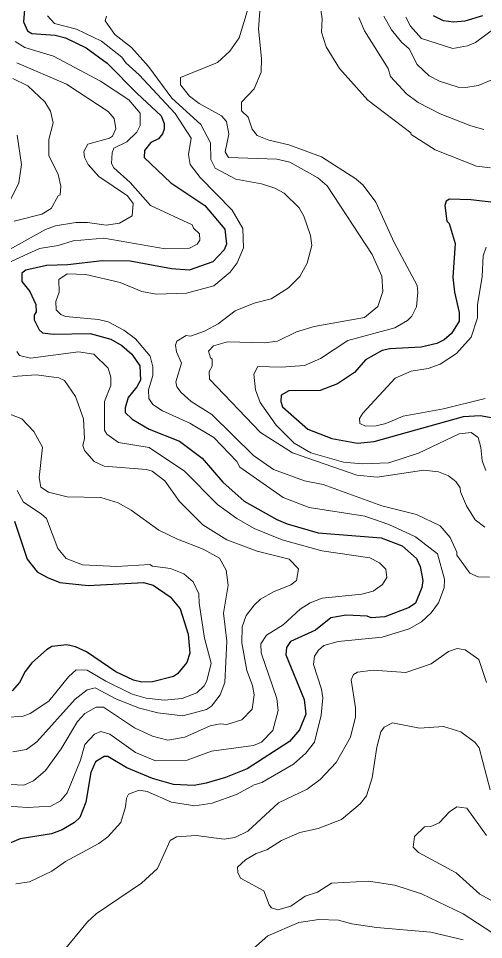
# Model space of a CAD drawing. Extents: x 673.3 to 698.5, y 6984.3 to 7012.3.
# Drawn here: x 679.596 to 680.463, y 6994.352 to 6996.068 of the extents above; entities that cross this region are included whole.
import ezdxf

# ---------------------------------------------------------------- set-up
doc = ezdxf.new("R2010")
doc.units = 0
doc.header["$LTSCALE"] = 0.032
doc.layers.add('1', color=7, linetype='Continuous', lineweight=25)
doc.layers.add('2', color=7, linetype='Continuous', lineweight=13)

msp = doc.modelspace()

# ---------------------------------------------------------------- linework, layer by layer
at = {"layer": '1'}
for points in [[(679.6087, 6996.0998), (679.6056, 6996.0611), (679.6129, 6996.0445), (679.621, 6996.0396), (679.6649, 6996.0363), (679.6842, 6996.0315), (679.7226, 6996.0131), (679.7615, 6995.9847), (679.8174, 6995.9277), (679.8626, 6995.8866), (679.8677, 6995.8718), (679.8677, 6995.8613), (679.8645, 6995.8527), (679.8571, 6995.8434), (679.8433, 6995.8367), (679.8315, 6995.8219), (679.8306, 6995.8086), (679.8804, 6995.7618), (679.9437, 6995.7193), (679.9808, 6995.6755), (679.9842, 6995.6474), (679.9799, 6995.6371), (679.9586, 6995.6143), (679.9146, 6995.5992), (679.8815, 6995.6014), (679.8048, 6995.616), (679.7524, 6995.6162), (679.6885, 6995.6089), (679.6483, 6995.6079), (679.6099, 6995.5991), (679.6024, 6995.5932), (679.6028, 6995.578), (679.6177, 6995.559), (679.6289, 6995.5349), (679.6291, 6995.5212), (679.6259, 6995.5151), (679.6259, 6995.5062), (679.6347, 6995.4877), (679.6414, 6995.4823), (679.6612, 6995.4799), (679.7301, 6995.4809), (679.7685, 6995.4706), (679.789, 6995.4588), (679.8074, 6995.4426), (679.8227, 6995.4207), (679.8236, 6995.3943), (679.8172, 6995.3815), (679.801, 6995.362), (679.7953, 6995.3425), (679.7955, 6995.3341), (679.808, 6995.3214), (679.84, 6995.3031), (679.8965, 6995.2803), (679.9385, 6995.2488), (679.9771, 6995.2045), (680.0168, 6995.1687), (680.0777, 6995.1345), (680.0969, 6995.1265), (680.1549, 6995.1096), (680.2724, 6995.1006), (680.3115, 6995.0859), (680.3384, 6995.0623), (680.345, 6995.0473), (680.3498, 6995.0209), (680.3481, 6995.0083), (680.3362, 6994.979), (680.3246, 6994.9708), (680.2794, 6994.9532), (680.2538, 6994.9516), (680.2464, 6994.9548), (680.207, 6994.9564), (680.1785, 6994.9516), (680.15, 6994.9286), (680.1033, 6994.9077), (680.0958, 6994.8961), (680.0946, 6994.8825), (680.1289, 6994.7992), (680.1317, 6994.7724), (680.1199, 6994.7428), (680.1014, 6994.7212), (680.0223, 6994.6702), (679.9822, 6994.6542), (679.9459, 6994.6435)], [(680.4609, 6996.0724), (680.428, 6996.0625), (680.4069, 6996.0608), (680.3885, 6996.0632), (680.37, 6996.0726)], [(680.5088, 6995.7221), (680.4393, 6995.7301), (680.3996, 6995.7309), (680.3932, 6995.7277), (680.3907, 6995.7191), (680.3947, 6995.6904), (680.3988, 6995.6856), (680.41, 6995.6487), (680.4061, 6995.5861), (680.4092, 6995.5577), (680.4175, 6995.5202), (680.4174, 6995.5041), (680.4035, 6995.4809), (680.3895, 6995.4693), (680.3763, 6995.4625), (680.3471, 6995.4556), (680.2887, 6995.4524), (680.2742, 6995.4491), (680.2434, 6995.4322), (680.2226, 6995.4083), (680.191, 6995.3872), (680.1584, 6995.3751), (680.1002, 6995.3742), (680.0861, 6995.3659), (680.0852, 6995.3542), (680.0885, 6995.3447), (680.1359, 6995.3032), (680.1806, 6995.2856), (680.2282, 6995.2766), (680.2591, 6995.2797), (680.4258, 6995.3262), (680.4568, 6995.3286), (680.4809, 6995.3237)], [(679.5891, 6995.1314), (679.6127, 6995.061), (679.6311, 6995.0375), (679.6505, 6995.0264), (679.6734, 6995.0175), (679.7261, 6995.0119), (679.8294, 6995.0175), (679.8473, 6995.0126), (679.8789, 6994.9908), (679.8978, 6994.9686), (679.9124, 6994.9214), (679.9157, 6994.8859), (679.91, 6994.8685), (679.8927, 6994.8471), (679.8853, 6994.8421), (679.8464, 6994.8322), (679.826, 6994.8319), (679.8105, 6994.8358), (679.778, 6994.8513), (679.7232, 6994.8882), (679.7027, 6994.8977), (679.6864, 6994.901), (679.6587, 6994.8979), (679.6487, 6994.8919), (679.6215, 6994.8675), (679.6091, 6994.8514), (679.5983, 6994.8313), (679.5849, 6994.8154)], [(679.9459, 6994.6435), (679.9236, 6994.6396), (679.8856, 6994.6412), (679.8464, 6994.6524), (679.7983, 6994.6723), (679.7629, 6994.6932), (679.7563, 6994.6931), (679.7397, 6994.6833), (679.7314, 6994.6635), (679.722, 6994.6082), (679.7105, 6994.5795), (679.7007, 6994.5702), (679.6776, 6994.5565), (679.6581, 6994.5492), (679.5995, 6994.5402), (679.58, 6994.5319)]]:
    msp.add_lwpolyline(points, dxfattribs=at)
at = {"layer": '2'}
for points in [[(680.0315, 6996.1099), (680.0078, 6996.0317), (679.9902, 6996.0065), (679.9676, 6995.9857), (679.8981, 6995.9579), (679.8986, 6995.9439), (679.9153, 6995.9228), (679.933, 6995.9094), (679.9746, 6995.8863), (679.984, 6995.8758), (679.9882, 6995.8523), (679.9818, 6995.8192), (679.9881, 6995.8085), (680.0776, 6995.8058), (680.1024, 6995.8003), (680.1543, 6995.7706), (680.1717, 6995.7559), (680.2558, 6995.6282), (680.2733, 6995.5881), (680.2756, 6995.5594), (680.2659, 6995.5315), (680.2411, 6995.511), (680.1473, 6995.494), (680.1148, 6995.4842), (680.0791, 6995.4668), (680.0552, 6995.4639), (679.9858, 6995.4654)], [(680.3183, 6996.0699), (680.3267, 6996.0534), (680.3477, 6996.0301), (680.4057, 6996.0119), (680.4334, 6996.0167), (680.4479, 6996.0227), (680.5058, 6996.0657), (680.5583, 6996.0933)], [(680.3898, 6995.0076), (680.3905, 6995.0234), (680.377, 6995.0705), (680.336, 6995.1022), (680.2865, 6995.1253), (680.2418, 6995.1412), (680.1383, 6995.1573), (680.0897, 6995.1757), (680.0089, 6995.2322), (680.0031, 6995.2429), (679.9605, 6995.2871), (679.9155, 6995.3141), (679.8649, 6995.3369), (679.8465, 6995.3491), (679.8393, 6995.3602), (679.8384, 6995.3764), (679.8465, 6995.4027), (679.8465, 6995.419), (679.8418, 6995.4386), (679.8142, 6995.4709), (679.793, 6995.487), (679.7633, 6995.5026), (679.7458, 6995.507), (679.6838, 6995.5124), (679.6751, 6995.5165), (679.6668, 6995.5251), (679.6658, 6995.5409), (679.6721, 6995.5583), (679.6714, 6995.5816), (679.6873, 6995.5924), (679.7216, 6995.5909), (679.786, 6995.5759), (679.8265, 6995.559), (679.8531, 6995.5543), (679.9098, 6995.5559), (679.9606, 6995.5697), (679.991, 6995.5953), (680.0037, 6995.6128), (680.0159, 6995.6406), (680.0142, 6995.6768), (679.9946, 6995.7107), (679.9348, 6995.7713), (679.9165, 6995.7955), (679.9134, 6995.8143), (679.9181, 6995.8449), (679.8884, 6995.891), (679.8212, 6995.963), (679.7963, 6995.9848), (679.7891, 6995.9953), (679.7512, 6996.0257), (679.7047, 6996.0475), (679.6636, 6996.0581), (679.6503, 6996.0724)], [(679.9548, 6995.8053), (679.9542, 6995.8362), (679.9361, 6995.8702), (679.882, 6995.9194), (679.8389, 6995.978), (679.8071, 6996.0138), (679.776, 6996.0377), (679.758, 6996.0634), (679.7603, 6996.0721)], [(680.0463, 6996.0814), (680.0436, 6996.0482), (680.0493, 6995.993)], [(680.4763, 6995.7896), (680.4501, 6995.7929), (680.3732, 6995.8231), (680.3282, 6995.8513), (680.3273, 6995.855), (680.2475, 6995.9155), (680.1946, 6995.9742), (680.1696, 6996.0147), (680.1613, 6996.0419), (680.1625, 6996.0672), (680.16, 6996.0835)], [(680.2775, 6996.0719), (680.2917, 6996.0468), (680.3105, 6996.0236), (680.3243, 6996.0113), (680.3396, 6995.9821), (680.3618, 6995.961), (680.381, 6995.951), (680.4159, 6995.9396), (680.43, 6995.9389), (680.4528, 6995.9431), (680.4894, 6995.9577)], [(680.4635, 6995.8609), (680.4393, 6995.8675), (680.3823, 6995.8902), (680.3412, 6995.9111), (680.3194, 6995.9275), (680.2894, 6995.9596), (680.2853, 6995.9747), (680.2414, 6996.0447), (680.2309, 6996.0692)], [(679.5903, 6996.0247), (679.6082, 6996.0134), (679.6617, 6995.9972), (679.749, 6995.951), (679.802, 6995.9163), (679.823, 6995.8915), (679.8229, 6995.8683), (679.817, 6995.8557), (679.7981, 6995.8378), (679.7741, 6995.826), (679.7707, 6995.8177), (679.7695, 6995.7974), (679.7744, 6995.7893), (679.8044, 6995.7624), (679.8423, 6995.7195), (679.9198, 6995.6836), (679.9225, 6995.677), (679.9337, 6995.6669), (679.9344, 6995.6547), (679.9297, 6995.6473), (679.9154, 6995.6398), (679.8695, 6995.6389), (679.7552, 6995.6584), (679.6985, 6995.6534), (679.6701, 6995.6446), (679.6353, 6995.6396), (679.5624, 6995.6055)], [(679.5743, 6995.6343), (679.647, 6995.6747), (679.6652, 6995.6813), (679.7034, 6995.6877), (679.7252, 6995.6877), (679.7599, 6995.6828), (679.7849, 6995.6865), (679.8081, 6995.7), (679.81, 6995.7232), (679.7993, 6995.7374), (679.7461, 6995.7735), (679.726, 6995.796), (679.7195, 6995.8096), (679.718, 6995.8202), (679.7257, 6995.8335), (679.766, 6995.8445), (679.7719, 6995.8485), (679.7781, 6995.8624), (679.7745, 6995.8812), (679.7636, 6995.8945), (679.6859, 6995.9452), (679.5935, 6995.9849)], [(680.0493, 6995.993), (680.0484, 6995.9676), (680.0354, 6995.9364), (680.0119, 6995.9115), (680.0122, 6995.8956), (680.0246, 6995.8841), (680.0316, 6995.8618), (680.0415, 6995.8499), (680.0627, 6995.8413), (680.1005, 6995.8325), (680.1611, 6995.8102), (680.225, 6995.7691), (680.2386, 6995.7574), (680.2626, 6995.7253), (680.2967, 6995.6506), (680.3392, 6995.5703), (680.3409, 6995.5583), (680.3384, 6995.5306), (680.3294, 6995.5136), (680.3211, 6995.5052), (680.2975, 6995.4917), (680.2103, 6995.4677), (680.1592, 6995.4345), (680.1296, 6995.4212), (680.0862, 6995.4182), (680.0426, 6995.4194), (680.035, 6995.4056), (680.038, 6995.3759), (680.0468, 6995.3525), (680.0767, 6995.3102), (680.1104, 6995.2767), (680.1415, 6995.2588), (680.2021, 6995.2415), (680.2371, 6995.2383), (680.2865, 6995.2405), (680.3419, 6995.2583), (680.4179, 6995.2944), (680.4402, 6995.2967), (680.4533, 6995.2873), (680.4582, 6995.2689), (680.4603, 6995.2441), (680.4676, 6995.2259)], [(679.5886, 6995.6902), (679.6399, 6995.703), (679.6572, 6995.7138), (679.6703, 6995.7375), (679.6738, 6995.7394), (679.6754, 6995.7552), (679.6706, 6995.7773), (679.6527, 6995.8122), (679.6528, 6995.8425), (679.6608, 6995.8731), (679.656, 6995.8952), (679.6455, 6995.9123), (679.6139, 6995.9421), (679.5861, 6995.9559)], [(679.5941, 6995.8503), (679.6022, 6995.7958), (679.5971, 6995.7618), (679.5817, 6995.7299)], [(680.4739, 6995.0276), (680.4529, 6995.0282), (680.4374, 6995.035), (680.4134, 6995.0681), (680.4132, 6995.0739), (680.4011, 6995.1014), (680.3824, 6995.1226), (680.3384, 6995.1438), (680.2735, 6995.1603), (680.1644, 6995.1996), (680.1294, 6995.2064), (680.0719, 6995.2278), (680.0343, 6995.2541), (679.9568, 6995.3299), (679.9182, 6995.3547), (679.8995, 6995.3709), (679.8913, 6995.382), (679.8898, 6995.391), (679.9001, 6995.4258), (679.8906, 6995.4467), (679.8888, 6995.4592), (679.8917, 6995.4666), (679.909, 6995.4775), (679.9169, 6995.4761), (679.9428, 6995.4855), (679.9685, 6995.499), (680.0005, 6995.5232), (680.0357, 6995.5377), (680.0671, 6995.5456), (680.0996, 6995.5663), (680.1205, 6995.5871), (680.1347, 6995.6119), (680.1429, 6995.6451), (680.1405, 6995.6633), (680.1282, 6995.6994), (680.1195, 6995.7152), (680.0914, 6995.7425), (680.074, 6995.7519), (680.0492, 6995.7598), (680.0016, 6995.7686), (679.9629, 6995.789), (679.9548, 6995.8053)], [(680.4663, 6995.3603), (680.3887, 6995.3406), (680.3132, 6995.327), (680.2812, 6995.3134), (680.263, 6995.3091), (680.2429, 6995.3083), (680.2327, 6995.3133), (680.2318, 6995.3225), (680.2382, 6995.3326), (680.2985, 6995.3976), (680.3283, 6995.4107), (680.3598, 6995.416), (680.3821, 6995.4242), (680.413, 6995.4437), (680.4399, 6995.4745), (680.4516, 6995.5102), (680.4517, 6995.5346), (680.4606, 6995.5874), (680.4625, 6995.6254), (680.468, 6995.6418)], [(679.9858, 6995.4654), (679.9601, 6995.4581), (679.9507, 6995.4481), (679.9541, 6995.4356), (679.9572, 6995.4333), (679.9572, 6995.4201), (679.9515, 6995.4104), (679.9522, 6995.3959), (680.0474, 6995.2964), (680.1073, 6995.259), (680.2272, 6995.2175), (680.2646, 6995.2138), (680.3516, 6995.2268), (680.379, 6995.2234), (680.3979, 6995.2162), (680.4114, 6995.2052), (680.4196, 6995.1936), (680.4199, 6995.1862), (680.4312, 6995.16), (680.4474, 6995.1343), (680.4654, 6995.1202)], [(679.5934, 6995.4473), (679.5985, 6995.4401), (679.619, 6995.4353), (679.7082, 6995.4466), (679.7367, 6995.4425), (679.7635, 6995.4162), (679.7683, 6995.3995), (679.7683, 6995.3843), (679.757, 6995.3542), (679.757, 6995.3012), (679.7612, 6995.2933), (679.7828, 6995.278), (679.8402, 6995.2685), (679.9058, 6995.2245), (679.9673, 6995.1624), (680.0031, 6995.1366), (680.0357, 6995.1179), (680.0875, 6995.0971), (680.1617, 6995.0761), (680.2512, 6995.0632), (680.2692, 6995.0541), (680.2812, 6995.0421), (680.283, 6995.0268), (680.2748, 6995.0134), (680.2576, 6995.0013), (680.2363, 6994.9955), (680.1621, 6994.9883), (680.1398, 6994.9797), (680.1216, 6994.9678), (680.0898, 6994.9386), (680.0589, 6994.9195), (680.048, 6994.9034), (680.0487, 6994.8864), (680.0779, 6994.8014), (680.0802, 6994.7789), (680.0706, 6994.7417), (680.0496, 6994.7199), (680.0344, 6994.7138), (679.956, 6994.7032), (679.9107, 6994.6865), (679.8517, 6994.6851), (679.8142, 6994.7011), (679.7667, 6994.7349), (679.7496, 6994.7398), (679.738, 6994.7347), (679.7201, 6994.7158), (679.7122, 6994.6864), (679.6874, 6994.6259), (679.6745, 6994.611), (679.6565, 6994.6006), (679.6133, 6994.5982), (679.577, 6994.6007)], [(679.7175, 6995.3224), (679.7024, 6995.3636), (679.6819, 6995.3936), (679.6715, 6995.3987), (679.6291, 6995.4043), (679.586, 6995.401)], [(679.5858, 6994.7023), (679.6112, 6994.7065), (679.6305, 6994.7208), (679.7021, 6994.7999), (679.7243, 6994.8178), (679.739, 6994.8212), (679.7792, 6994.7999), (679.8219, 6994.7836), (679.8558, 6994.7748), (679.9029, 6994.7692), (679.947, 6994.7807), (679.9559, 6994.7874), (679.9721, 6994.8085), (679.981, 6994.8313), (679.9849, 6994.9079), (679.9785, 6994.9603), (679.9874, 6995.0124), (679.9832, 6995.0404), (679.9709, 6995.0624), (679.9405, 6995.0793), (679.8929, 6995.098), (679.8581, 6995.1149), (679.8064, 6995.1521), (679.782, 6995.1657), (679.7501, 6995.1757), (679.6871, 6995.177), (679.6525, 6995.1858), (679.6383, 6995.1949), (679.6348, 6995.2132), (679.6412, 6995.2694), (679.6252, 6995.2983), (679.6029, 6995.3221), (679.5572, 6995.3393)], [(679.5683, 6994.6419), (679.6063, 6994.6397), (679.6245, 6994.648), (679.6468, 6994.6671), (679.6757, 6994.7079), (679.7064, 6994.7587), (679.7199, 6994.7737), (679.741, 6994.7854), (679.755, 6994.7851), (679.8126, 6994.747), (679.8464, 6994.7314), (679.8747, 6994.7236), (679.9063, 6994.7294), (679.9535, 6994.7505), (679.9724, 6994.7544), (679.9847, 6994.753), (680.0129, 6994.7616), (680.0322, 6994.7817), (680.0355, 6994.8082), (680.0323, 6994.8258), (680.022, 6994.8538), (680.0127, 6994.9053), (680.0134, 6994.935), (680.0206, 6994.9558), (680.036, 6994.9758), (680.0477, 6994.9861), (680.0714, 6995.0001), (680.1041, 6995.0131), (680.1143, 6995.0208), (680.1182, 6995.0431), (680.1006, 6995.0607), (680.0412, 6995.0758), (679.9848, 6995.0971), (679.9401, 6995.125), (679.8965, 6995.168), (679.869, 6995.2068), (679.8456, 6995.2244), (679.8352, 6995.2277), (679.7558, 6995.2342), (679.7376, 6995.2427), (679.7192, 6995.2633), (679.7163, 6995.2724), (679.7195, 6995.2855), (679.7175, 6995.3224)], [(679.5941, 6995.1889), (679.6058, 6995.167), (679.6389, 6995.1453), (679.6486, 6995.1363), (679.6697, 6995.0805), (679.6855, 6995.0622), (679.7156, 6995.0504), (679.7799, 6995.0469), (679.8414, 6995.0509), (679.846, 6995.0477), (679.8796, 6995.0436), (679.9046, 6995.0336), (679.9221, 6995.0188), (679.9327, 6994.9965), (679.9329, 6994.9786), (679.9433, 6994.914), (679.9556, 6994.867), (679.9474, 6994.8341), (679.9424, 6994.8252), (679.9286, 6994.8121), (679.9017, 6994.8015), (679.8679, 6994.7985), (679.8346, 6994.8017), (679.8085, 6994.8097), (679.7592, 6994.8336), (679.7241, 6994.8544), (679.7041, 6994.8546), (679.6893, 6994.8416), (679.6532, 6994.7965), (679.6181, 6994.7735), (679.6049, 6994.7684), (679.5712, 6994.7659)], [(679.5913, 6994.4565), (679.617, 6994.4598), (679.6587, 6994.4797), (679.6839, 6994.4981), (679.7461, 6994.5312), (679.7631, 6994.5438), (679.7873, 6994.5702), (679.796, 6994.5997), (679.7977, 6994.616), (679.8012, 6994.6235), (679.8216, 6994.6307), (679.8364, 6994.6282), (679.8818, 6994.6086), (679.925, 6994.6014), (679.9574, 6994.6064), (680.0028, 6994.6229), (680.0357, 6994.6409), (680.05, 6994.645), (680.1088, 6994.6788), (680.132, 6994.6995), (680.1478, 6994.7198), (680.1608, 6994.7705), (680.1633, 6994.8027), (680.161, 6994.819), (680.1463, 6994.8646), (680.1483, 6994.8805), (680.1555, 6994.8916), (680.1655, 6994.9003), (680.192, 6994.9078), (680.2739, 6994.9153), (680.3246, 6994.9311), (680.3477, 6994.9444), (680.3657, 6994.9608), (680.3794, 6994.9798), (680.3898, 6995.0076)], [(679.9999, 6994.5423), (680.0239, 6994.5541), (680.081, 6994.607), (680.1343, 6994.6325), (680.1589, 6994.6507), (680.1885, 6994.6822), (680.2152, 6994.7294), (680.2244, 6994.7675), (680.2243, 6994.7841), (680.2163, 6994.8359), (680.2205, 6994.8459), (680.2279, 6994.8505), (680.2577, 6994.8539), (680.318, 6994.8498), (680.3656, 6994.8662), (680.3977, 6994.8886), (680.4139, 6994.8944), (680.4291, 6994.8923), (680.4541, 6994.8738), (680.4687, 6994.831)], [(680.4752, 6994.6312), (680.4548, 6994.7096), (680.4472, 6994.7196), (680.4208, 6994.7392), (680.3887, 6994.7494), (680.3435, 6994.7464), (680.2936, 6994.7561), (680.2776, 6994.7481), (680.2717, 6994.7394), (680.2641, 6994.711), (680.2554, 6994.6538), (680.2447, 6994.6204), (680.2333, 6994.6054), (680.1983, 6994.5762), (680.1546, 6994.5594), (680.121, 6994.5516), (680.0868, 6994.537), (680.0594, 6994.5193), (680.0395, 6994.5125), (680.0193, 6994.5009), (680.0046, 6994.4874), (680.0051, 6994.4771), (680.0104, 6994.4669), (680.0536, 6994.443), (680.0637, 6994.4171), (680.0682, 6994.4118), (680.08, 6994.4076), (680.1038, 6994.4144), (680.1309, 6994.433), (680.1536, 6994.441), (680.1799, 6994.4573), (680.2489, 6994.4613), (680.298, 6994.4536), (680.3477, 6994.4375)], [(680.4684, 6994.5463), (680.432, 6994.5971), (680.4132, 6994.5995), (680.3998, 6994.5901)], [(680.3998, 6994.5901), (680.3802, 6994.5701), (680.3649, 6994.5631), (680.3529, 6994.5624), (680.3342, 6994.5447), (680.3319, 6994.5244), (680.3421, 6994.5145), (680.4123, 6994.4769), (680.4561, 6994.4371), (680.5073, 6994.4089), (680.522, 6994.3958), (680.5351, 6994.3761), (680.5514, 6994.3583), (680.5683, 6994.3452)], [(679.6705, 6994.319), (679.7248, 6994.3852), (679.7412, 6994.4004), (679.8256, 6994.4574), (679.8552, 6994.4847), (679.8791, 6994.5368), (679.8906, 6994.5435), (679.9278, 6994.546), (679.9799, 6994.5395), (679.9999, 6994.5423)], [(680.3477, 6994.4375), (680.4253, 6994.4004), (680.4783, 6994.3656), (680.5435, 6994.3169)], [(680.4251, 6994.352), (680.365, 6994.3661), (680.2637, 6994.375), (680.2175, 6994.382), (680.1926, 6994.3888), (680.1559, 6994.3897), (680.1186, 6994.384), (680.0609, 6994.3594), (680.0293, 6994.3313)]]:
    msp.add_lwpolyline(points, dxfattribs=at)

doc.saveas('drawing.dxf')
